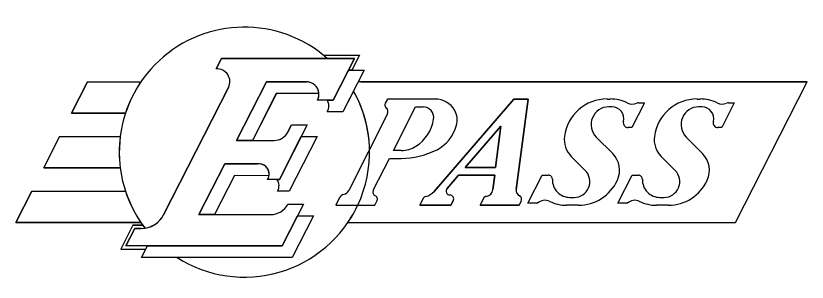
# Model space of a CAD drawing. Extents: x 10268197 to 10269179, y 2141503 to 2142677.
# Drawn here: x 10269053 to 10269179.5, y 2142352.5 to 2142395.1 of the extents above; entities that cross this region are included whole.
import ezdxf

# ---------------------------------------------------------------- set-up
doc = ezdxf.new("R2010")
doc.units = 0
doc.layers.add('GSColorFill', color=7, linetype='Continuous')

msp = doc.modelspace()

# ---------------------------------------------------------------- linework, layer by layer
at = {"layer": 'GSColorFill'}
for p, q in [((10269085.86, 2142388.33), (10269085.01, 2142386.66)), ((10269085.01, 2142386.65), (10269085.86, 2142388.33)), ((10269085.01, 2142386.65), (10269085.86, 2142388.33)), ((10269102.76, 2142388.33), (10269085.86, 2142388.33)), ((10269085.86, 2142388.33), (10269107.11, 2142388.33)), ((10269085.86, 2142388.33), (10269107.11, 2142388.33)), ((10269102.19, 2142388.82), (10269107.92, 2142388.82)), ((10269107.11, 2142388.33), (10269103.71, 2142381.65)), ((10269107.11, 2142388.33), (10269103.71, 2142381.65)), ((10269103.7, 2142381.64), (10269106.16, 2142386.46)), ((10269103.7, 2142381.64), (10269106.16, 2142386.46)), ((10269108.68, 2142386.46), (10269105.28, 2142379.77)), ((10269108.68, 2142386.46), (10269105.28, 2142379.77)), ((10269106.16, 2142386.46), (10269108.68, 2142386.46)), ((10269106.16, 2142386.46), (10269108.68, 2142386.46)), ((10269061.92, 2142379.58), (10269064.46, 2142384.58)), ((10269064.46, 2142384.58), (10269061.92, 2142379.58)), ((10269064.46, 2142384.58), (10269073, 2142384.58)), ((10269064.46, 2142384.58), (10269073, 2142384.58)), ((10269088.29, 2142375.21), (10269093.06, 2142384.58)), ((10269093.06, 2142384.58), (10269088.29, 2142375.21)), ((10269088.29, 2142375.21), (10269093.06, 2142384.58)), ((10269093.06, 2142384.58), (10269088.29, 2142375.21)), ((10269093.06, 2142384.58), (10269099.44, 2142384.58)), ((10269099.44, 2142384.58), (10269093.06, 2142384.58)), ((10269093.06, 2142384.58), (10269099.44, 2142384.58)), ((10269099.44, 2142384.58), (10269093.06, 2142384.58)), ((10269107.73, 2142384.58), (10269106.98, 2142383.11)), ((10269179.46, 2142384.58), (10269107.73, 2142384.58)), ((10269108.16, 2142384.58), (10269179.46, 2142384.58)), ((10269168, 2142362.08), (10269179.46, 2142384.58)), ((10269168, 2142362.08), (10269179.46, 2142384.58)), ((10269086.98, 2142383.66), (10269076.61, 2142363.3)), ((10269076.61, 2142363.3), (10269086.98, 2142383.66)), ((10269076.61, 2142363.3), (10269086.98, 2142383.66)), ((10269094.63, 2142382.71), (10269090.81, 2142375.21)), ((10269094.64, 2142382.71), (10269090.81, 2142375.21)), ((10269094.64, 2142382.71), (10269090.81, 2142375.21)), ((10269101.43, 2142382.71), (10269094.63, 2142382.71)), ((10269101.43, 2142382.71), (10269094.64, 2142382.71)), ((10269101.43, 2142382.71), (10269094.64, 2142382.71)), ((10269106.98, 2142383.11), (10269105.27, 2142379.77)), ((10269102.77, 2142381.65), (10269101.2, 2142381.65)), ((10269103.71, 2142381.65), (10269101.21, 2142381.65)), ((10269103.71, 2142381.65), (10269101.21, 2142381.65)), ((10269102.78, 2142381.64), (10269103.7, 2142381.64)), ((10269102.78, 2142381.64), (10269103.7, 2142381.64)), ((10269112.37, 2142381.83), (10269112.03, 2142381.16)), ((10269112.37, 2142381.83), (10269112.03, 2142381.16)), ((10269120.03, 2142381.83), (10269112.37, 2142381.83)), ((10269119.84, 2142367.04), (10269132.6, 2142381.83)), ((10269132.6, 2142381.83), (10269119.84, 2142367.04)), ((10269132.6, 2142381.83), (10269134.85, 2142381.83)), ((10269134.85, 2142381.83), (10269132.6, 2142381.83)), ((10269134.85, 2142381.83), (10269132.98, 2142367.34)), ((10269132.98, 2142367.34), (10269134.85, 2142381.83)), ((10269147.5, 2142381.83), (10269147.97, 2142381.83)), ((10269147.5, 2142381.83), (10269147.97, 2142381.83)), ((10269161.87, 2142381.83), (10269162.34, 2142381.83)), ((10269161.87, 2142381.83), (10269162.34, 2142381.83)), ((10269112.03, 2142381.16), (10269112.03, 2142381.16)), ((10269113.35, 2142373.58), (10269116.89, 2142380.57)), ((10269113.35, 2142373.58), (10269116.89, 2142380.57)), ((10269116.89, 2142380.57), (10269118.1, 2142380.57)), ((10269116.89, 2142380.57), (10269118.1, 2142380.57)), ((10269118.1, 2142380.57), (10269118.09, 2142380.57)), ((10269123.13, 2142380.01), (10269123.13, 2142380.01)), ((10269148.29, 2142380.57), (10269147.75, 2142380.57)), ((10269148.29, 2142380.57), (10269147.75, 2142380.57)), ((10269153.44, 2142381.2), (10269151.46, 2142377.27)), ((10269153.44, 2142381.2), (10269151.46, 2142377.27)), ((10269152.5, 2142381.2), (10269153.44, 2142381.2)), ((10269152.5, 2142381.2), (10269153.44, 2142381.2)), ((10269162.66, 2142380.57), (10269162.12, 2142380.57)), ((10269162.66, 2142380.57), (10269162.12, 2142380.57)), ((10269167.82, 2142381.2), (10269165.83, 2142377.27)), ((10269167.82, 2142381.2), (10269165.83, 2142377.27)), ((10269166.88, 2142381.2), (10269167.82, 2142381.2)), ((10269166.88, 2142381.2), (10269167.82, 2142381.2)), ((10269070.54, 2142379.58), (10269061.92, 2142379.58)), ((10269061.92, 2142379.58), (10269070.54, 2142379.58)), ((10269105.27, 2142379.77), (10269102.77, 2142379.77)), ((10269105.28, 2142379.77), (10269102.78, 2142379.77)), ((10269105.28, 2142379.77), (10269102.78, 2142379.77)), ((10269112.4, 2142379.45), (10269106.21, 2142367.21)), ((10269112.4, 2142379.45), (10269106.21, 2142367.21)), ((10269112.39, 2142379.45), (10269112.4, 2142379.45)), ((10269099.57, 2142377.71), (10269095.12, 2142368.96)), ((10269099.57, 2142377.71), (10269095.12, 2142368.96)), ((10269096.49, 2142376.57), (10269097.07, 2142377.71)), ((10269096.5, 2142376.57), (10269097.08, 2142377.71)), ((10269096.5, 2142376.57), (10269097.08, 2142377.71)), ((10269097.07, 2142377.71), (10269099.57, 2142377.71)), ((10269097.08, 2142377.71), (10269099.57, 2142377.71)), ((10269097.08, 2142377.71), (10269099.57, 2142377.71)), ((10269099.57, 2142377.71), (10269098.62, 2142375.83)), ((10269130.51, 2142377.49), (10269124.8, 2142370.88)), ((10269124.8, 2142370.88), (10269130.51, 2142377.49)), ((10269129.65, 2142370.88), (10269130.51, 2142377.49)), ((10269130.51, 2142377.49), (10269129.65, 2142370.88)), ((10269151.46, 2142377.27), (10269150.83, 2142377.27)), ((10269151.46, 2142377.27), (10269150.83, 2142377.27)), ((10269165.83, 2142377.27), (10269165.2, 2142377.27)), ((10269165.83, 2142377.27), (10269165.2, 2142377.27)), ((10269057.46, 2142370.83), (10269060, 2142375.83)), ((10269060, 2142375.83), (10269057.46, 2142370.83)), ((10269060, 2142375.83), (10269069.69, 2142375.83)), ((10269060, 2142375.83), (10269069.69, 2142375.83)), ((10269090.81, 2142375.21), (10269088.29, 2142375.21)), ((10269088.29, 2142375.21), (10269094.27, 2142375.21)), ((10269090.81, 2142375.21), (10269088.29, 2142375.21)), ((10269088.29, 2142375.21), (10269094.27, 2142375.21)), ((10269090.81, 2142375.21), (10269094.27, 2142375.21)), ((10269095.12, 2142368.96), (10269098.62, 2142375.83)), ((10269095.12, 2142368.96), (10269098.62, 2142375.83)), ((10269101.14, 2142375.83), (10269096.68, 2142367.08)), ((10269101.14, 2142375.83), (10269096.69, 2142367.08)), ((10269101.14, 2142375.83), (10269096.69, 2142367.08)), ((10269098.62, 2142375.83), (10269101.14, 2142375.83)), ((10269098.62, 2142375.83), (10269101.14, 2142375.83)), ((10269098.62, 2142375.83), (10269101.14, 2142375.83)), ((10269145.76, 2142375.74), (10269148.38, 2142373.1)), ((10269145.76, 2142375.74), (10269148.38, 2142373.1)), ((10269160.14, 2142375.74), (10269162.76, 2142373.1)), ((10269160.14, 2142375.74), (10269162.76, 2142373.1)), ((10269114.59, 2142373.58), (10269113.35, 2142373.58)), ((10269144, 2142370.39), (10269141.75, 2142372.65)), ((10269144, 2142370.39), (10269141.75, 2142372.65)), ((10269158.37, 2142370.39), (10269156.12, 2142372.65)), ((10269158.37, 2142370.39), (10269156.12, 2142372.65)), ((10269082.24, 2142363.33), (10269086.38, 2142371.46)), ((10269086.38, 2142371.46), (10269082.24, 2142363.33)), ((10269082.24, 2142363.33), (10269086.38, 2142371.46)), ((10269086.38, 2142371.46), (10269082.24, 2142363.33)), ((10269086.38, 2142371.46), (10269091.63, 2142371.44)), ((10269091.86, 2142371.46), (10269086.38, 2142371.46)), ((10269086.38, 2142371.46), (10269091.63, 2142371.44)), ((10269091.86, 2142371.46), (10269086.38, 2142371.46)), ((10269110.13, 2142367.22), (10269112.72, 2142372.32)), ((10269112.72, 2142372.32), (10269114.59, 2142372.32)), ((10269112.72, 2142372.32), (10269114.59, 2142372.32)), ((10269114.59, 2142372.32), (10269114.59, 2142372.32)), ((10269069.69, 2142370.83), (10269057.46, 2142370.83)), ((10269057.46, 2142370.83), (10269069.69, 2142370.83)), ((10269124.8, 2142370.88), (10269129.65, 2142370.88)), ((10269129.65, 2142370.88), (10269124.8, 2142370.88)), ((10269087.94, 2142369.58), (10269084.76, 2142363.33)), ((10269087.95, 2142369.58), (10269084.76, 2142363.33)), ((10269087.95, 2142369.58), (10269084.76, 2142363.33)), ((10269093.46, 2142369.56), (10269087.94, 2142369.58)), ((10269093.47, 2142369.56), (10269087.95, 2142369.58)), ((10269093.47, 2142369.56), (10269087.95, 2142369.58)), ((10269094.72, 2142368.96), (10269093.23, 2142368.96)), ((10269095.12, 2142368.96), (10269093.23, 2142368.96)), ((10269095.12, 2142368.96), (10269093.23, 2142368.96)), ((10269094.72, 2142368.96), (10269095.12, 2142368.96)), ((10269094.72, 2142368.96), (10269095.12, 2142368.96)), ((10269123.72, 2142369.62), (10269121.91, 2142367.52)), ((10269121.91, 2142367.52), (10269123.72, 2142369.62)), ((10269129.53, 2142369.62), (10269123.72, 2142369.62)), ((10269123.72, 2142369.62), (10269129.53, 2142369.62)), ((10269129.23, 2142367.34), (10269129.53, 2142369.62)), ((10269134.84, 2142365.15), (10269137.11, 2142369.64)), ((10269134.84, 2142365.15), (10269137.11, 2142369.64)), ((10269137.11, 2142369.64), (10269138.12, 2142369.64)), ((10269137.11, 2142369.64), (10269138.12, 2142369.64)), ((10269149.22, 2142365.15), (10269151.49, 2142369.64)), ((10269149.22, 2142365.15), (10269151.49, 2142369.64)), ((10269151.49, 2142369.64), (10269152.49, 2142369.64)), ((10269151.49, 2142369.64), (10269152.49, 2142369.64)), ((10269121.91, 2142367.52), (10269121.91, 2142367.52)), ((10269053, 2142362.08), (10269055.55, 2142367.08)), ((10269055.55, 2142367.08), (10269053, 2142362.08)), ((10269055.55, 2142367.08), (10269070.54, 2142367.08)), ((10269055.55, 2142367.08), (10269070.54, 2142367.08)), ((10269096.68, 2142367.08), (10269094.81, 2142367.08)), ((10269096.69, 2142367.08), (10269094.81, 2142367.08)), ((10269096.69, 2142367.08), (10269094.81, 2142367.08)), ((10269106.21, 2142367.21), (10269106.21, 2142367.21)), ((10269119.84, 2142367.04), (10269119.84, 2142367.04)), ((10269132.98, 2142367.34), (10269132.98, 2142367.34)), ((10269141.55, 2142366.09), (10269142.23, 2142366.09)), ((10269141.55, 2142366.09), (10269142.23, 2142366.09)), ((10269155.93, 2142366.09), (10269156.6, 2142366.09)), ((10269155.93, 2142366.09), (10269156.6, 2142366.09)), ((10269098.98, 2142365.01), (10269095.58, 2142358.33)), ((10269098.98, 2142365.01), (10269095.58, 2142358.33)), ((10269096.48, 2142365.02), (10269098.98, 2142365.02)), ((10269096.48, 2142365.01), (10269098.98, 2142365.01)), ((10269096.48, 2142365.01), (10269098.98, 2142365.01)), ((10269098.98, 2142365.02), (10269098.03, 2142363.14)), ((10269104.69, 2142365.94), (10269104.12, 2142364.83)), ((10269104.12, 2142364.83), (10269110.37, 2142364.83)), ((10269104.12, 2142364.83), (10269110.37, 2142364.83)), ((10269110.37, 2142364.83), (10269110.71, 2142365.5)), ((10269110.37, 2142364.83), (10269110.71, 2142365.5)), ((10269110.71, 2142365.5), (10269110.71, 2142365.51)), ((10269117.54, 2142364.83), (10269118.08, 2142365.91)), ((10269118.08, 2142365.91), (10269117.54, 2142364.83)), ((10269122.54, 2142364.83), (10269117.54, 2142364.83)), ((10269117.54, 2142364.83), (10269122.54, 2142364.83)), ((10269118.08, 2142365.91), (10269118.08, 2142365.91)), ((10269122.91, 2142365.56), (10269122.54, 2142364.83)), ((10269127.18, 2142364.83), (10269127.73, 2142365.92)), ((10269127.73, 2142365.92), (10269127.18, 2142364.83)), ((10269133.43, 2142364.83), (10269127.18, 2142364.83)), ((10269127.18, 2142364.83), (10269133.43, 2142364.83)), ((10269127.74, 2142365.92), (10269127.73, 2142365.92)), ((10269133.76, 2142365.48), (10269133.43, 2142364.83)), ((10269136.36, 2142365.15), (10269134.84, 2142365.15)), ((10269136.36, 2142365.15), (10269134.84, 2142365.15)), ((10269142.9, 2142364.83), (10269141.02, 2142364.83)), ((10269142.9, 2142364.83), (10269141.02, 2142364.83)), ((10269150.74, 2142365.15), (10269149.22, 2142365.15)), ((10269150.74, 2142365.15), (10269149.22, 2142365.15)), ((10269157.27, 2142364.83), (10269155.39, 2142364.83)), ((10269157.27, 2142364.83), (10269155.39, 2142364.83)), ((10269084.76, 2142363.33), (10269082.24, 2142363.33)), ((10269082.24, 2142363.33), (10269093.71, 2142363.33)), ((10269084.76, 2142363.33), (10269082.24, 2142363.33)), ((10269082.24, 2142363.33), (10269093.71, 2142363.33)), ((10269084.76, 2142363.33), (10269093.71, 2142363.33)), ((10269095.58, 2142358.33), (10269098.03, 2142363.14)), ((10269095.58, 2142358.33), (10269098.03, 2142363.14)), ((10269100.55, 2142363.14), (10269097.15, 2142356.46)), ((10269100.55, 2142363.14), (10269097.15, 2142356.46)), ((10269100.55, 2142363.14), (10269097.15, 2142356.46)), ((10269098.03, 2142363.14), (10269100.55, 2142363.14)), ((10269098.03, 2142363.14), (10269100.55, 2142363.14)), ((10269098.03, 2142363.14), (10269100.55, 2142363.14)), ((10269073, 2142362.08), (10269053, 2142362.08)), ((10269053, 2142362.08), (10269073, 2142362.08)), ((10269071.69, 2142361.62), (10269069.76, 2142357.83)), ((10269070.58, 2142358.33), (10269072, 2142361.12)), ((10269072, 2142361.12), (10269070.58, 2142358.33)), ((10269070.58, 2142358.33), (10269072, 2142361.12)), ((10269071.69, 2142361.62), (10269073.32, 2142361.62)), ((10269072, 2142361.12), (10269073.05, 2142361.12)), ((10269073.05, 2142361.12), (10269072, 2142361.12)), ((10269072, 2142361.12), (10269073.05, 2142361.12)), ((10269106.07, 2142362.08), (10269168, 2142362.08)), ((10269106.07, 2142362.08), (10269168, 2142362.08)), ((10269069.76, 2142357.83), (10269073.78, 2142357.83)), ((10269095.58, 2142358.33), (10269070.58, 2142358.33)), ((10269095.58, 2142358.33), (10269070.58, 2142358.33)), ((10269073.08, 2142356.46), (10269074.04, 2142358.33)), ((10269073.08, 2142356.46), (10269074.04, 2142358.33)), ((10269074.04, 2142358.33), (10269095.58, 2142358.33)), ((10269074.04, 2142358.33), (10269095.58, 2142358.33)), ((10269097.15, 2142356.46), (10269073.08, 2142356.46)), ((10269097.15, 2142356.46), (10269073.08, 2142356.46)), ((10269097.15, 2142356.46), (10269078.8, 2142356.46))]:
    msp.add_line(p, q, dxfattribs=at)
for points in [[(10269102.19, 2142388.82), (10269107.92, 2142388.82), (10269106.72, 2142386.46), (10269106.16, 2142386.46), (10269107.11, 2142388.33), (10269102.76, 2142388.33)], [(10269073.32, 2142361.62), (10269071.69, 2142361.62), (10269069.76, 2142357.83), (10269073.78, 2142357.83), (10269074.04, 2142358.33), (10269070.58, 2142358.33), (10269072, 2142361.12), (10269073.05, 2142361.12), (10269073.66, 2142361.17)]]:
    msp.add_lwpolyline(points, close=True, dxfattribs=at)
for points in [[(10269120.03, 2142381.83), (10269120.03, 2142381.83), (10269112.37, 2142381.83)], [(10269114.59, 2142373.58), (10269114.59, 2142373.58), (10269113.35, 2142373.58)], [(10269110.13, 2142367.22), (10269110.13, 2142367.22), (10269112.72, 2142372.32)], [(10269129.53, 2142369.62), (10269129.23, 2142367.34), (10269129.23, 2142367.34)], [(10269104.69, 2142365.94), (10269104.69, 2142365.94), (10269104.12, 2142364.83)], [(10269122.54, 2142364.83), (10269122.91, 2142365.56), (10269122.91, 2142365.56)], [(10269133.43, 2142364.83), (10269133.76, 2142365.48), (10269133.76, 2142365.48)]]:
    msp.add_lwpolyline(points, dxfattribs=at)
for centre, major_axis, ratio, start_param, end_param in [((10269089.53, 2142373.33), (20, 0), 0.999971, 0.848041, 3.79561), ((10269089.53, 2142373.33), (20, 0), 0.999971, 0.848062, 3.79561), ((10269085.15, 2142384.6), (-2.06, 0), 0.999971, 2.670351, 4.77879), ((10269085.15, 2142384.6), (-2.06, 0), 0.999971, 2.670351, 4.77879), ((10269085.15, 2142384.6), (-2.06, 0), 0.999971, 2.670351, 4.77879), ((10269089.53, 2142373.33), (20, 0), 0.999971, 2.544222, 2.823827), ((10269099.44, 2142382.58), (-2, 0), 0.999971, 3.204133, 4.712389), ((10269099.44, 2142382.58), (-2, 0), 0.999971, 2.656546, 4.712389), ((10269099.44, 2142382.58), (-2, 0), 0.999971, 3.204133, 4.712389), ((10269099.44, 2142382.58), (-2, 0), 0.999971, 2.656546, 4.712389), ((10269099.44, 2142382.58), (-2, 0), 0.999971, 2.656546, 3.204092), ((10269089.53, 2142373.33), (20, 0), 0.999971, 5.844223, 6.794163), ((10269089.53, 2142373.33), (20, 0), 0.999971, 5.844223, 6.794163), ((10269089.53, 2142373.33), (20, 0), 0.999971, 0.022631, 0.510994), ((10269101.01, 2142380.71), (-2, 0), 0.999971, 2.656546, 3.631657), ((10269101.01, 2142380.71), (-2, 0), 0.999971, 2.656546, 3.62876), ((10269101.01, 2142380.71), (-2, 0), 0.999971, 2.656546, 3.62876), ((10269120.03, 2142378.24), (0, 3.59), 0.992644, 5.226065, 6.283185), ((10269120.03, 2142378.24), (0, 3.59), 0.992644, 5.226065, 6.283185), ((10269147.49, 2142374.91), (0, 6.93), 0.992644, 0, 1.436562), ((10269147.49, 2142374.91), (0, 6.93), 0.992644, 0, 1.436562), ((10269147.97, 2142375.54), (0, 6.3), 0.992644, 5.830963, 6.283185), ((10269147.97, 2142375.54), (0, 6.3), 0.992644, 5.830963, 6.283185), ((10269161.87, 2142374.91), (0, 6.93), 0.992644, 0, 1.436562), ((10269161.87, 2142374.91), (0, 6.93), 0.992644, 0, 1.436562), ((10269162.34, 2142375.54), (0, 6.3), 0.992644, 5.830963, 6.283185), ((10269162.34, 2142375.54), (0, 6.3), 0.992644, 5.830963, 6.283185), ((10269112.59, 2142380.87), (0, -0.63), 0.992644, 4.240773, 5.605302), ((10269112.59, 2142380.87), (0, -0.63), 0.992644, 4.240773, 5.605302), ((10269111.73, 2142379.8), (0, -0.756), 0.992644, 1.099604, 2.46371), ((10269111.73, 2142379.8), (0, -0.756), 0.992644, 1.099604, 2.46371), ((10269118.09, 2142378.87), (0, -1.7), 0.992644, 1.415043, 3.141593), ((10269118.09, 2142378.87), (0, -1.7), 0.992644, 1.415043, 3.141593), ((10269120.41, 2142378.46), (0, 3.15), 0.992644, 4.445482, 5.226065), ((10269120.41, 2142378.46), (0, 3.15), 0.992644, 4.445482, 5.226065), ((10269147.75, 2142377.74), (0, -2.83), 0.992644, 3.141593, 5.497787), ((10269147.75, 2142377.74), (0, -2.83), 0.992644, 3.141593, 5.497787), ((10269148.29, 2142378.68), (0, -1.89), 0.992644, 1.321066, 3.141593), ((10269148.29, 2142378.68), (0, -1.89), 0.992644, 1.321066, 3.141593), ((10269151.52, 2142382.9), (0, 1.89), 0.992644, 2.68937, 3.526171), ((10269151.52, 2142382.9), (0, 1.89), 0.992644, 2.68937, 3.526171), ((10269152.5, 2142380.45), (0, 0.756), 0.992644, 0, 0.384579), ((10269152.5, 2142380.45), (0, 0.756), 0.992644, 0, 0.384579), ((10269162.12, 2142377.74), (0, -2.83), 0.992644, 3.141593, 5.497787), ((10269162.12, 2142377.74), (0, -2.83), 0.992644, 3.141593, 5.497787), ((10269162.66, 2142378.68), (0, -1.89), 0.992644, 1.321066, 3.141593), ((10269162.66, 2142378.68), (0, -1.89), 0.992644, 1.321066, 3.141593), ((10269165.89, 2142382.9), (0, 1.89), 0.992644, 2.68937, 3.526171), ((10269165.89, 2142382.9), (0, 1.89), 0.992644, 2.68937, 3.526171), ((10269166.88, 2142380.45), (0, 0.756), 0.992644, 0, 0.384579), ((10269166.88, 2142380.45), (0, 0.756), 0.992644, 0, 0.384579), ((10269113.59, 2142379.59), (0, -6.3), 0.992644, 0.565847, 1.415043), ((10269113.59, 2142379.59), (0, -6.3), 0.992644, 0.565847, 1.415043), ((10269117.4, 2142379.29), (0, -6.3), 0.992644, 0.465011, 1.30389), ((10269117.4, 2142379.29), (0, -6.3), 0.992644, 0.465011, 1.30389), ((10269150.83, 2142378.03), (0, -0.756), 0.992644, 4.462658, 6.283185), ((10269150.83, 2142378.03), (0, -0.756), 0.992644, 4.462658, 6.283185), ((10269165.2, 2142378.03), (0, -0.756), 0.992644, 4.462658, 6.283185), ((10269165.2, 2142378.03), (0, -0.756), 0.992644, 4.462658, 6.283185), ((10269094.27, 2142377.71), (2.5, 0), 0.999971, 4.712389, 5.811742), ((10269094.27, 2142377.71), (2.5, 0), 0.999971, 4.712389, 5.811742), ((10269094.27, 2142377.71), (2.5, 0), 0.999971, 4.712389, 5.811742), ((10269089.53, 2142373.33), (20, 0), 0.999971, 3.016269, 3.266951), ((10269144.4, 2142375.33), (0, 3.78), 0.992644, 1.436562, 2.356194), ((10269144.4, 2142375.33), (0, 3.78), 0.992644, 1.436562, 2.356194), ((10269158.77, 2142375.33), (0, 3.78), 0.992644, 1.436562, 2.356194), ((10269158.77, 2142375.33), (0, 3.78), 0.992644, 1.436562, 2.356194), ((10269114.59, 2142377.99), (0, -4.41), 0.992644, 0, 0.565847), ((10269114.59, 2142377.99), (0, -4.41), 0.992644, 0, 0.565847), ((10269114.59, 2142384.92), (0, -12.59), 0.992644, 0, 0.465011), ((10269114.59, 2142384.92), (0, -12.59), 0.992644, 0, 0.465011), ((10269145.73, 2142370.43), (0, -3.78), 0.992644, 1.133591, 2.356194), ((10269145.73, 2142370.43), (0, -3.78), 0.992644, 1.133591, 2.356194), ((10269160.1, 2142370.43), (0, -3.78), 0.992644, 1.133591, 2.356194), ((10269160.1, 2142370.43), (0, -3.78), 0.992644, 1.133591, 2.356194), ((10269091.86, 2142369.83), (-1.62, 0), 0.999971, 2.973171, 4.857851), ((10269091.86, 2142369.83), (-1.62, 0), 0.999971, 2.973171, 4.857851), ((10269091.86, 2142369.83), (-1.62, 0), 0.999971, 2.572982, 4.712389), ((10269091.86, 2142369.83), (-1.62, 0), 0.999971, 2.572982, 4.712389), ((10269142.23, 2142368.61), (0, -2.52), 0.992644, 0, 2.356194), ((10269142.23, 2142368.61), (0, -2.52), 0.992644, 0, 2.356194), ((10269156.6, 2142368.61), (0, -2.52), 0.992644, 0, 2.356194), ((10269156.6, 2142368.61), (0, -2.52), 0.992644, 0, 2.356194), ((10269091.86, 2142369.83), (-1.62, 0), 0.999971, 2.572982, 2.972686), ((10269093.44, 2142367.96), (-1.62, 0), 0.999971, 2.572982, 3.803877), ((10269093.44, 2142367.96), (-1.62, 0), 0.999971, 2.572982, 3.804466), ((10269093.44, 2142367.96), (-1.62, 0), 0.999971, 2.572982, 3.804466), ((10269138.12, 2142369.01), (0, 0.63), 0.992644, 4.689114, 6.283185), ((10269138.12, 2142369.01), (0, 0.63), 0.992644, 4.689114, 6.283185), ((10269141.55, 2142368.92), (0, 2.83), 0.992644, 1.547521, 3.141593), ((10269141.55, 2142368.92), (0, 2.83), 0.992644, 1.547521, 3.141593), ((10269142.9, 2142371.76), (0, -6.93), 0.992644, 0, 1.133591), ((10269142.9, 2142371.76), (0, -6.93), 0.992644, 0, 1.133591), ((10269152.49, 2142369.01), (0, 0.63), 0.992644, 4.689114, 6.283185), ((10269152.49, 2142369.01), (0, 0.63), 0.992644, 4.689114, 6.283185), ((10269155.93, 2142368.92), (0, 2.83), 0.992644, 1.547521, 3.141593), ((10269155.93, 2142368.92), (0, 2.83), 0.992644, 1.547521, 3.141593), ((10269157.27, 2142371.76), (0, -6.93), 0.992644, 0, 1.133591), ((10269157.27, 2142371.76), (0, -6.93), 0.992644, 0, 1.133591), ((10269122.38, 2142367.1), (0, 0.63), 0.992644, 0.854904, 3.118676), ((10269122.38, 2142367.1), (0, 0.63), 0.992644, 0.854904, 3.118676), ((10269089.53, 2142373.33), (20, 0), 0.999971, 3.459464, 3.739085), ((10269105.8, 2142365.37), (0, -1.26), 0.992644, 3.428379, 4.240701), ((10269105.8, 2142365.37), (0, -1.26), 0.992644, 3.428379, 4.240701), ((10269105.09, 2142367.79), (0, -1.26), 0.992644, 0.286787, 1.099486), ((10269105.09, 2142367.79), (0, -1.26), 0.992644, 0.286787, 1.099486), ((10269110.69, 2142366.93), (0, 0.63), 0.992644, 1.099355, 2.701477), ((10269110.69, 2142366.93), (0, 0.63), 0.992644, 1.099355, 2.701477), ((10269110.16, 2142365.79), (0, 0.63), 0.992644, 4.241567, 5.84307), ((10269110.16, 2142365.79), (0, 0.63), 0.992644, 4.241567, 5.84307), ((10269118.64, 2142365.62), (0, -0.63), 0.992644, 3.363532, 4.241567), ((10269118.64, 2142365.62), (0, -0.63), 0.992644, 3.363532, 4.241567), ((10269117.95, 2142368.69), (0, -2.52), 0.992644, 0.22194, 0.855152), ((10269117.95, 2142368.69), (0, -2.52), 0.992644, 0.22194, 0.855152), ((10269122.35, 2142365.85), (0, 0.63), 0.992644, 4.240773, 6.260268), ((10269122.35, 2142365.85), (0, 0.63), 0.992644, 4.240773, 6.260268), ((10269128.29, 2142365.64), (0, -0.63), 0.992644, 3.302856, 4.241567), ((10269128.29, 2142365.64), (0, -0.63), 0.992644, 3.302856, 4.241567), ((10269127.99, 2142367.5), (0, -1.26), 0.992644, 0.161263, 1.440999), ((10269127.99, 2142367.5), (0, -1.26), 0.992644, 0.161263, 1.440999), ((10269133.97, 2142367.21), (0, 1.01), 0.992644, 1.441439, 2.650585), ((10269133.97, 2142367.21), (0, 1.01), 0.992644, 1.441439, 2.650585), ((10269133.21, 2142365.77), (0, 0.63), 0.992644, 4.240773, 5.792177), ((10269133.21, 2142365.77), (0, 0.63), 0.992644, 4.240773, 5.792177), ((10269089.53, 2142373.33), (20, 0), 0.999971, 4.145969, 5.844223), ((10269089.53, 2142373.33), (20, 0), 0.999971, 4.145825, 5.844223), ((10269093.71, 2142366.46), (3.12, 0), 0.999971, 4.712389, 5.803387), ((10269093.71, 2142366.46), (3.12, 0), 0.999971, 4.712389, 5.803387), ((10269093.71, 2142366.46), (3.12, 0), 0.999971, 4.712389, 5.803387), ((10269089.53, 2142373.33), (20, 0), 0.999971, 5.685693, 5.844223), ((10269137.56, 2142363.86), (0, -1.76), 0.992644, 2.69443, 3.895387), ((10269137.56, 2142363.86), (0, -1.76), 0.992644, 2.69443, 3.895387), ((10269141.02, 2142371.13), (0, -6.3), 0.992644, 5.836023, 6.283185), ((10269141.02, 2142371.13), (0, -6.3), 0.992644, 5.836023, 6.283185), ((10269151.93, 2142363.86), (0, -1.76), 0.992644, 2.69443, 3.895387), ((10269151.93, 2142363.86), (0, -1.76), 0.992644, 2.69443, 3.895387), ((10269155.39, 2142371.13), (0, -6.3), 0.992644, 5.836023, 6.283185), ((10269155.39, 2142371.13), (0, -6.3), 0.992644, 5.836023, 6.283185), ((10269073.05, 2142365.12), (4, 0), 0.999971, 4.712389, 5.811931), ((10269073.05, 2142365.12), (4, 0), 0.999971, 4.712389, 5.811931), ((10269073.05, 2142365.12), (4, 0), 0.999971, 4.866493, 5.811931)]:
    msp.add_ellipse(centre, major_axis=major_axis, ratio=ratio, start_param=start_param, end_param=end_param, dxfattribs=at)

doc.saveas('drawing.dxf')
